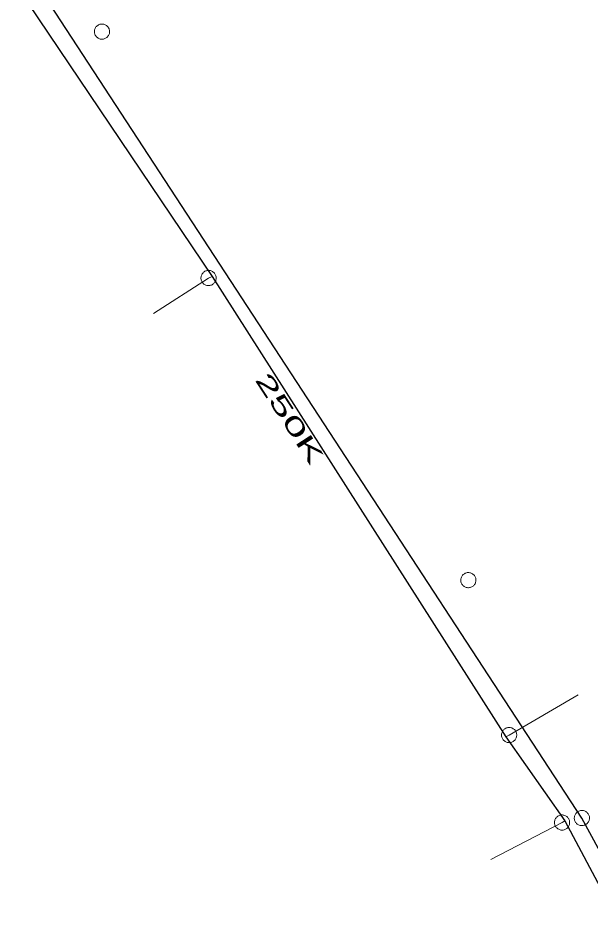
# Model space of a CAD drawing. Extents: x -741806 to -738704, y -1059275 to -1055387.
# Drawn here: x -740629.6 to -740596.6, y -1057466.5 to -1057415.2 of the extents above; entities that cross this region are included whole.
import ezdxf

# ---------------------------------------------------------------- set-up
doc = ezdxf.new("R2010")
doc.units = 0
doc.header["$LTSCALE"] = 0.4
for name, color, linetype, lineweight in [('2', 7, 'Continuous', 25), ('21', 7, 'Continuous', 13), ('3', 7, 'Continuous', 13), ('51', 7, 'Continuous', 13), ('52', 7, 'Continuous', 25)]:
    doc.layers.add(name, color=color, linetype=linetype, lineweight=lineweight)
doc.layers.add('5', color=7, linetype='Continuous')

msp = doc.modelspace()

# ---------------------------------------------------------------- linework, layer by layer
at = {"layer": '2'}
msp.add_lwpolyline([(-740551.37, -1057549.6), (-740573.489, -1057504.53), (-740597.07, -1057461.26), (-740629.3, -1057411.95)], dxfattribs=at)
at = {"layer": '21'}
for points in [[(-740618.379, -1057430.067), (-740618.579, -1057430.159), (-740621.749, -1057432.206)], [(-740601.454, -1057456.58), (-740601.26, -1057456.48), (-740597.283, -1057454.172)], [(-740598.046, -1057461.412), (-740598.21, -1057461.52), (-740602.322, -1057463.656)]]:
    msp.add_lwpolyline(points, dxfattribs=at)
at = {"layer": '3'}
for points in [[(-740625.149, -1057416.049), (-740625.138, -1057416.093), (-740625.123, -1057416.136), (-740625.103, -1057416.178), (-740625.079, -1057416.216), (-740625.051, -1057416.253), (-740625.02, -1057416.286), (-740624.985, -1057416.316), (-740624.947, -1057416.342), (-740624.907, -1057416.363), (-740624.865, -1057416.381), (-740624.821, -1057416.394), (-740624.775, -1057416.403), (-740624.73, -1057416.405), (-740624.684, -1057416.405), (-740624.639, -1057416.399), (-740624.594, -1057416.388), (-740624.551, -1057416.372), (-740624.51, -1057416.353), (-740624.471, -1057416.329), (-740624.434, -1057416.301), (-740624.401, -1057416.269), (-740624.372, -1057416.235), (-740624.346, -1057416.197), (-740624.324, -1057416.157), (-740624.306, -1057416.114), (-740624.294, -1057416.07), (-740624.285, -1057416.026), (-740624.281, -1057415.979), (-740624.283, -1057415.934), (-740624.289, -1057415.888), (-740624.299, -1057415.844), (-740624.314, -1057415.801), (-740624.334, -1057415.759), (-740624.359, -1057415.72), (-740624.386, -1057415.684), (-740624.418, -1057415.651), (-740624.453, -1057415.622), (-740624.491, -1057415.595), (-740624.531, -1057415.574), (-740624.573, -1057415.556), (-740624.617, -1057415.543), (-740624.662, -1057415.534), (-740624.708, -1057415.531), (-740624.753, -1057415.532), (-740624.799, -1057415.538), (-740624.844, -1057415.549), (-740624.887, -1057415.564), (-740624.928, -1057415.584), (-740624.967, -1057415.608), (-740625.003, -1057415.636), (-740625.036, -1057415.668), (-740625.066, -1057415.702), (-740625.092, -1057415.74), (-740625.114, -1057415.78), (-740625.131, -1057415.823), (-740625.144, -1057415.867), (-740625.152, -1057415.911), (-740625.156, -1057415.958), (-740625.155, -1057416.003), (-740625.149, -1057416.048)], [(-740603.839, -1057447.187), (-740603.876, -1057447.213), (-740603.91, -1057447.243), (-740603.942, -1057447.277), (-740603.969, -1057447.313), (-740603.993, -1057447.352), (-740604.013, -1057447.394), (-740604.028, -1057447.437), (-740604.039, -1057447.481), (-740604.044, -1057447.527), (-740604.045, -1057447.572), (-740604.041, -1057447.618), (-740604.033, -1057447.664), (-740604.019, -1057447.707), (-740604.002, -1057447.749), (-740603.979, -1057447.79), (-740603.954, -1057447.828), (-740603.923, -1057447.862), (-740603.89, -1057447.893), (-740603.853, -1057447.921), (-740603.814, -1057447.945), (-740603.773, -1057447.964), (-740603.73, -1057447.979), (-740603.685, -1057447.989), (-740603.64, -1057447.996), (-740603.594, -1057447.996), (-740603.548, -1057447.992), (-740603.504, -1057447.984), (-740603.459, -1057447.97), (-740603.417, -1057447.953), (-740603.377, -1057447.93), (-740603.34, -1057447.905), (-740603.305, -1057447.875), (-740603.273, -1057447.841), (-740603.246, -1057447.804), (-740603.222, -1057447.766), (-740603.202, -1057447.724), (-740603.188, -1057447.681), (-740603.177, -1057447.636), (-740603.172, -1057447.591), (-740603.171, -1057447.546), (-740603.174, -1057447.5), (-740603.183, -1057447.454), (-740603.196, -1057447.411), (-740603.213, -1057447.369), (-740603.236, -1057447.328), (-740603.262, -1057447.29), (-740603.291, -1057447.256), (-740603.325, -1057447.225), (-740603.362, -1057447.197), (-740603.401, -1057447.173), (-740603.443, -1057447.154), (-740603.485, -1057447.138), (-740603.53, -1057447.129), (-740603.575, -1057447.122), (-740603.622, -1057447.122), (-740603.668, -1057447.125), (-740603.712, -1057447.134), (-740603.756, -1057447.148), (-740603.798, -1057447.165), (-740603.838, -1057447.186)], [(-740597.279, -1057460.875), (-740597.317, -1057460.899), (-740597.353, -1057460.927), (-740597.387, -1057460.959), (-740597.416, -1057460.993), (-740597.442, -1057461.031), (-740597.464, -1057461.071), (-740597.481, -1057461.114), (-740597.495, -1057461.157), (-740597.502, -1057461.203), (-740597.506, -1057461.248), (-740597.505, -1057461.294), (-740597.499, -1057461.34), (-740597.488, -1057461.384), (-740597.473, -1057461.427), (-740597.453, -1057461.468), (-740597.429, -1057461.508), (-740597.4, -1057461.543), (-740597.37, -1057461.577), (-740597.334, -1057461.606), (-740597.296, -1057461.632), (-740597.256, -1057461.654), (-740597.215, -1057461.671), (-740597.17, -1057461.684), (-740597.125, -1057461.693), (-740597.079, -1057461.696), (-740597.034, -1057461.694), (-740596.989, -1057461.689), (-740596.943, -1057461.678), (-740596.9, -1057461.663), (-740596.859, -1057461.643), (-740596.821, -1057461.619), (-740596.784, -1057461.592), (-740596.751, -1057461.559), (-740596.721, -1057461.524), (-740596.695, -1057461.487), (-740596.673, -1057461.447), (-740596.656, -1057461.404), (-740596.643, -1057461.36), (-740596.635, -1057461.316), (-740596.631, -1057461.27), (-740596.633, -1057461.224), (-740596.638, -1057461.178), (-740596.649, -1057461.134), (-740596.664, -1057461.091), (-740596.684, -1057461.05), (-740596.708, -1057461.01), (-740596.736, -1057460.974), (-740596.767, -1057460.941), (-740596.803, -1057460.912), (-740596.841, -1057460.886), (-740596.881, -1057460.864), (-740596.923, -1057460.846), (-740596.967, -1057460.834), (-740597.012, -1057460.825), (-740597.058, -1057460.822), (-740597.104, -1057460.823), (-740597.149, -1057460.829), (-740597.194, -1057460.84), (-740597.237, -1057460.855), (-740597.278, -1057460.874)]]:
    msp.add_lwpolyline(points, dxfattribs=at)
at = {"layer": '51'}
for points in [[(-740618.335, -1057430.521), (-740618.299, -1057430.494), (-740618.265, -1057430.464), (-740618.235, -1057430.428), (-740618.209, -1057430.392), (-740618.186, -1057430.351), (-740618.168, -1057430.309), (-740618.155, -1057430.265), (-740618.146, -1057430.22), (-740618.143, -1057430.175), (-740618.143, -1057430.129), (-740618.149, -1057430.084), (-740618.158, -1057430.038), (-740618.173, -1057429.995), (-740618.192, -1057429.954), (-740618.216, -1057429.915), (-740618.244, -1057429.878), (-740618.275, -1057429.844), (-740618.309, -1057429.814), (-740618.347, -1057429.788), (-740618.388, -1057429.766), (-740618.43, -1057429.748), (-740618.473, -1057429.734), (-740618.518, -1057429.726), (-740618.563, -1057429.722), (-740618.61, -1057429.723), (-740618.655, -1057429.728), (-740618.699, -1057429.738), (-740618.743, -1057429.753), (-740618.785, -1057429.773), (-740618.824, -1057429.796), (-740618.86, -1057429.824), (-740618.893, -1057429.855), (-740618.924, -1057429.89), (-740618.95, -1057429.926), (-740618.972, -1057429.967), (-740618.991, -1057430.009), (-740619.003, -1057430.053), (-740619.013, -1057430.098), (-740619.016, -1057430.143), (-740619.016, -1057430.189), (-740619.01, -1057430.235), (-740619, -1057430.28), (-740618.985, -1057430.322), (-740618.966, -1057430.364), (-740618.942, -1057430.403), (-740618.915, -1057430.44), (-740618.883, -1057430.473), (-740618.849, -1057430.504), (-740618.811, -1057430.53), (-740618.771, -1057430.552), (-740618.729, -1057430.57), (-740618.686, -1057430.584), (-740618.64, -1057430.592), (-740618.595, -1057430.597), (-740618.549, -1057430.595), (-740618.503, -1057430.59), (-740618.459, -1057430.58), (-740618.415, -1057430.565), (-740618.374, -1057430.545), (-740618.336, -1057430.522)], [(-740598.574, -1057461.76), (-740598.548, -1057461.797), (-740598.517, -1057461.831), (-740598.482, -1057461.861), (-740598.445, -1057461.888), (-740598.405, -1057461.91), (-740598.363, -1057461.929), (-740598.319, -1057461.942), (-740598.275, -1057461.952), (-740598.229, -1057461.955), (-740598.184, -1057461.955), (-740598.138, -1057461.95), (-740598.093, -1057461.94), (-740598.049, -1057461.926), (-740598.008, -1057461.907), (-740597.968, -1057461.883), (-740597.931, -1057461.856), (-740597.898, -1057461.826), (-740597.867, -1057461.791), (-740597.841, -1057461.753), (-740597.818, -1057461.713), (-740597.801, -1057461.671), (-740597.786, -1057461.628), (-740597.778, -1057461.583), (-740597.773, -1057461.538), (-740597.773, -1057461.491), (-740597.779, -1057461.446), (-740597.788, -1057461.402), (-740597.803, -1057461.358), (-740597.822, -1057461.316), (-740597.845, -1057461.276), (-740597.873, -1057461.24), (-740597.903, -1057461.207), (-740597.938, -1057461.176), (-740597.975, -1057461.15), (-740598.015, -1057461.127), (-740598.057, -1057461.108), (-740598.101, -1057461.095), (-740598.146, -1057461.085), (-740598.191, -1057461.082), (-740598.237, -1057461.082), (-740598.282, -1057461.087), (-740598.328, -1057461.097), (-740598.37, -1057461.112), (-740598.412, -1057461.13), (-740598.452, -1057461.154), (-740598.489, -1057461.181), (-740598.522, -1057461.213), (-740598.553, -1057461.246), (-740598.579, -1057461.284), (-740598.602, -1057461.324), (-740598.62, -1057461.366), (-740598.634, -1057461.409), (-740598.643, -1057461.454), (-740598.647, -1057461.5), (-740598.647, -1057461.546), (-740598.642, -1057461.592), (-740598.632, -1057461.635), (-740598.617, -1057461.68), (-740598.598, -1057461.721), (-740598.575, -1057461.76)]]:
    msp.add_lwpolyline(points, dxfattribs=at)
msp.add_lwpolyline([(-740600.87, -1057456.281), (-740600.893, -1057456.241), (-740600.919, -1057456.205), (-740600.951, -1057456.17), (-740600.984, -1057456.14), (-740601.022, -1057456.113), (-740601.062, -1057456.09), (-740601.103, -1057456.072), (-740601.147, -1057456.057), (-740601.192, -1057456.049), (-740601.237, -1057456.044), (-740601.283, -1057456.044), (-740601.329, -1057456.048), (-740601.374, -1057456.058), (-740601.417, -1057456.072), (-740601.459, -1057456.091), (-740601.499, -1057456.114), (-740601.536, -1057456.141), (-740601.569, -1057456.171), (-740601.6, -1057456.206), (-740601.627, -1057456.244), (-740601.649, -1057456.283), (-740601.668, -1057456.324), (-740601.682, -1057456.368), (-740601.692, -1057456.413), (-740601.696, -1057456.459), (-740601.696, -1057456.505), (-740601.691, -1057456.55), (-740601.681, -1057456.595), (-740601.667, -1057456.638), (-740601.649, -1057456.681), (-740601.625, -1057456.719), (-740601.599, -1057456.756), (-740601.567, -1057456.791), (-740601.534, -1057456.821), (-740601.497, -1057456.848), (-740601.457, -1057456.871), (-740601.415, -1057456.889), (-740601.371, -1057456.904), (-740601.326, -1057456.912), (-740601.281, -1057456.917), (-740601.235, -1057456.917), (-740601.189, -1057456.913), (-740601.145, -1057456.902), (-740601.101, -1057456.889), (-740601.059, -1057456.87), (-740601.019, -1057456.847), (-740600.983, -1057456.819), (-740600.949, -1057456.789), (-740600.918, -1057456.755), (-740600.891, -1057456.717), (-740600.869, -1057456.678), (-740600.85, -1057456.636), (-740600.836, -1057456.592), (-740600.827, -1057456.548), (-740600.822, -1057456.502), (-740600.822, -1057456.456), (-740600.827, -1057456.411), (-740600.837, -1057456.366), (-740600.851, -1057456.322)], close=True, dxfattribs=at)
at = {"layer": '52'}
msp.add_lwpolyline([(-740629.568, -1057413.446), (-740618.379, -1057430.067), (-740601.454, -1057456.58), (-740598.046, -1057461.412), (-740591.452, -1057473.831), (-740582.381, -1057489.777), (-740580.548, -1057493.651), (-740578.601, -1057497.165), (-740575.153, -1057503.61), (-740568.886, -1057515.331), (-740551.89, -1057550.899), (-740551.756, -1057567.162), (-740551.934, -1057571.904)], dxfattribs=at)

# ---------------------------------------------------------------- texts
at = {"layer": '5', "width": 1.9}
msp.add_text('250K', height=1, rotation=303, dxfattribs=at).set_placement((-740615.94, -1057436.016))

doc.saveas('drawing.dxf')
